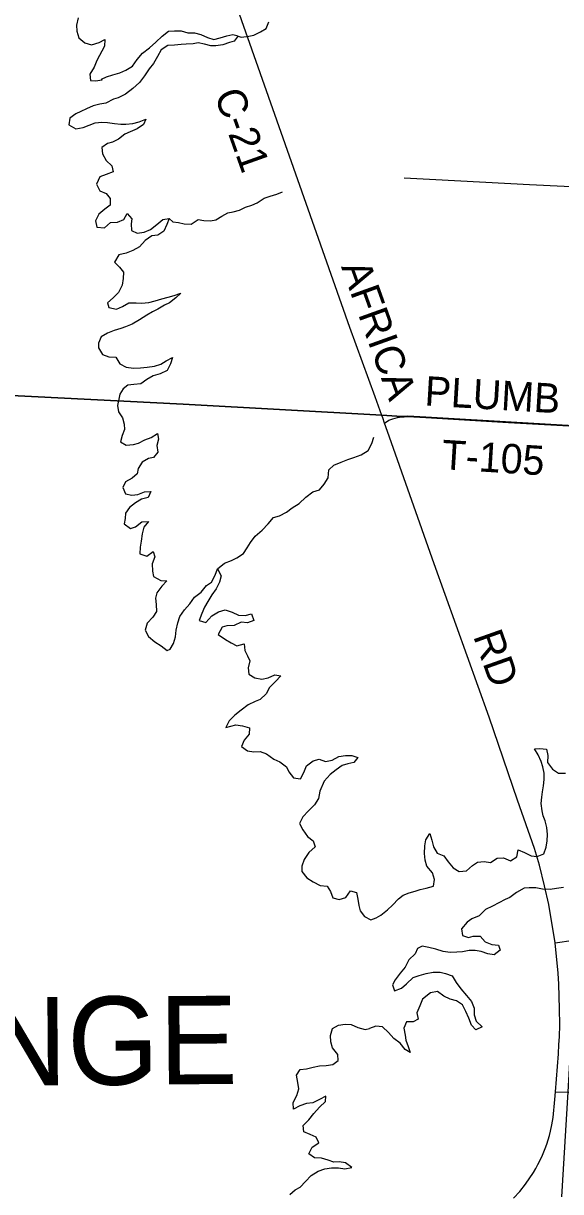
# Model space of a CAD drawing. Extents: x 114843 to 284848, y 317643 to 566895.
# Drawn here: x 216274 to 221757, y 469407 to 481317 of the extents above; entities that cross this region are included whole.
import ezdxf

# ---------------------------------------------------------------- set-up
doc = ezdxf.new("R2010")
doc.units = 0
for name, color, linetype in [('GM_X_County_Road', 7, 'Continuous'), ('GM_X_County_Road_Text', 7, 'Continuous'), ('GM_X_Major_Lake', 7, 'Continuous'), ('GM_X_Minor_River', 7, 'Continuous'), ('GM_X_Township', 7, 'Continuous'), ('GM_X_Township_Road', 7, 'Continuous'), ('GM_X_Township_Road_Text', 7, 'Continuous'), ('GM_X_Township_Text', 7, 'Continuous')]:
    doc.layers.add(name, color=color, linetype=linetype)

msp = doc.modelspace()

# ---------------------------------------------------------------- linework, layer by layer
at = {"layer": 'GM_X_County_Road'}
msp.add_line((219959, 477243), (219941, 477294), dxfattribs=at)
for points in [[(219941, 477294), (219932, 477320), (219865, 477510), (219607, 478218), (218206, 482196), (217983, 482805), (217104, 485038), (216547, 486436), (216507, 486545)], [(221700, 471945), (221636, 472334), (221593, 472526), (221541, 472735), (221490, 472907), (221316, 473397), (221027, 474243), (220466, 475807), (219990, 477155), (219959, 477243)], [(221700, 471945), (221887, 471970), (221919, 471976), (221961, 471985)], [(221704, 470426), (221735, 470811), (221740, 470907), (221744, 470984), (221748, 471107), (221747, 471270), (221738, 471523), (221731, 471636), (221700, 471945)], [(221275, 469341), (221340, 469410), (221400, 469484), (221480, 469601), (221504, 469642), (221526, 469683), (221565, 469762), (221600, 469846), (221615, 469890), (221642, 469978), (221653, 470023), (221667, 470090), (221680, 470162), (221698, 470347), (221704, 470426)]]:
    msp.add_lwpolyline(points, dxfattribs=at)
at = {"layer": 'GM_X_Major_Lake'}
for points in [[(216833, 481374), (216815, 481300), (216819, 481236), (216841, 481170), (216901, 481118), (216971, 481098), (217047, 481123), (217105, 481153), (217103, 481085), (217023, 480940), (216997, 480870), (216951, 480800), (216959, 480734), (217011, 480732), (217079, 480740)], [(217079, 480740), (217071, 480748), (217123, 480772), (217187, 480791), (217259, 480813), (217321, 480841), (217389, 480879), (217435, 480947), (217491, 481013), (217562, 481069), (217626, 481124), (217692, 481188), (217756, 481236), (217816, 481242), (217884, 481240), (217952, 481222), (218022, 481222), (218086, 481205), (218154, 481173), (218218, 481151), (218281, 481169), (218351, 481189), (218411, 481205), (218465, 481189), (218427, 481135), (218377, 481121), (218310, 481097), (218240, 481087), (218188, 481087), (218124, 481106), (218058, 481120), (218008, 481110), (217936, 481104), (217884, 481100), (217816, 481094), (217750, 481092), (217680, 481048), (217642, 480978), (217602, 480909), (217559, 480855), (217509, 480783), (217461, 480713), (217393, 480653), (217317, 480595), (217243, 480557), (217193, 480544), (217117, 480504), (217056, 480494), (216988, 480476), (216918, 480446), (216860, 480418), (216810, 480396), (216750, 480350), (216738, 480281), (216810, 480242), (216886, 480254), (217006, 480302), (217074, 480310), (217134, 480306), (217204, 480296), (217270, 480288), (217321, 480288), (217391, 480295), (217455, 480313), (217523, 480341), (217499, 480285), (217437, 480241), (217365, 480212), (217310, 480186), (217244, 480138), (217184, 480106), (217134, 480092), (217074, 480052), (217082, 479986), (217120, 479918), (217176, 479864), (217192, 479802), (217120, 479776), (217056, 479752), (217022, 479677), (217056, 479611), (217120, 479582), (217160, 479530), (217159, 479464), (217105, 479423), (217045, 479373), (217011, 479305), (217025, 479241), (217101, 479233), (217165, 479287), (217235, 479290), (217301, 479316), (217332, 479378), (217380, 479324), (217376, 479272), (217377, 479204), (217437, 479178), (217506, 479188), (217572, 479214), (217636, 479266), (217696, 479316)], [(217696, 479316), (217762, 479328), (217738, 479266), (217708, 479200), (217648, 479158), (217584, 479150), (217517, 479104), (217459, 479038), (217393, 479000), (217323, 478973), (217247, 478959), (217203, 478883), (217255, 478831), (217297, 478781), (217293, 478717), (217283, 478649), (217245, 478573), (217191, 478519), (217134, 478469), (217146, 478419), (217224, 478405), (217287, 478429), (217351, 478467), (217425, 478469), (217479, 478463), (217555, 478471), (217621, 478490), (217689, 478510), (217753, 478526), (217813, 478544), (217881, 478568), (217829, 478518), (217765, 478468), (217715, 478444), (217647, 478402), (217593, 478375), (217533, 478343), (217459, 478295), (217386, 478251), (217318, 478225), (217268, 478205), (217200, 478185), (217132, 478159), (217068, 478120), (217042, 478058), (217042, 478008), (217082, 477940), (217148, 477916), (217218, 477913), (217258, 477847), (217324, 477813), (217398, 477803), (217470, 477805), (217538, 477813), (217612, 477823), (217678, 477843), (217730, 477877), (217797, 477911), (217776, 477847), (217742, 477779), (217672, 477745), (217598, 477723), (217534, 477685), (217474, 477643), (217402, 477635), (217342, 477627), (217292, 477590), (217260, 477538), (217247, 477486), (217235, 477420), (217245, 477356), (217285, 477294), (217303, 477230), (217307, 477178), (217283, 477114), (217265, 477052), (217325, 477018), (217399, 477024), (217451, 477038), (217515, 477070), (217579, 477095), (217644, 477137), (217652, 477077), (217635, 477015), (217645, 476947), (217603, 476892), (217553, 476882), (217487, 476844), (217447, 476780), (217435, 476724), (217383, 476680), (217315, 476642), (217291, 476584), (217315, 476520), (217381, 476506), (217441, 476514), (217511, 476540), (217575, 476544), (217549, 476482), (217481, 476468), (217419, 476430)], [(217419, 476430), (217358, 476382), (217318, 476324), (217314, 476268), (217302, 476214), (217368, 476166), (217418, 476186), (217484, 476236), (217551, 476240), (217504, 476182), (217486, 476112), (217476, 476038), (217468, 475976), (217462, 475908), (217534, 475886), (217598, 475932), (217616, 475878), (217590, 475808), (217592, 475732), (217602, 475678), (217676, 475636), (217740, 475634), (217688, 475580), (217636, 475510), (217624, 475456), (217630, 475392), (217634, 475323), (217594, 475263), (217537, 475201), (217519, 475131), (217551, 475065), (217617, 475013), (217681, 474973), (217741, 474925)], [(217741, 474925), (217771, 474939), (217807, 474994), (217826, 475064), (217832, 475132), (217850, 475206), (217872, 475270), (217918, 475338), (217974, 475400), (218020, 475468), (218088, 475520), (218144, 475587), (218193, 475621), (218233, 475691), (218257, 475757), (218293, 475685), (218275, 475619), (218243, 475553), (218196, 475491), (218156, 475424), (218122, 475364), (218096, 475302), (218070, 475230), (218138, 475210), (218198, 475278), (218264, 475317), (218334, 475339), (218404, 475315), (218471, 475283), (218537, 475281), (218603, 475299), (218625, 475231), (218561, 475205), (218498, 475211), (218426, 475179), (218352, 475175), (218302, 475161), (218262, 475086), (218336, 475036), (218394, 475003), (218454, 474973), (218526, 474991), (218534, 474925), (218562, 474871), (218586, 474817), (218568, 474747), (218576, 474681), (218638, 474645), (218708, 474633), (218774, 474645), (218842, 474677), (218902, 474667), (218846, 474609), (218786, 474547), (218752, 474481), (218692, 474423), (218640, 474403), (218570, 474370), (218496, 474314), (218431, 474264), (218373, 474208), (218341, 474140), (218391, 474154), (218441, 474166), (218509, 474156), (218583, 474134), (218579, 474072), (218527, 474010), (218501, 473946), (218561, 473900), (218625, 473892), (218691, 473894), (218757, 473870), (218829, 473817), (218891, 473789), (218959, 473737), (218985, 473687), (219031, 473627), (219101, 473617), (219138, 473681), (219164, 473747), (219232, 473799), (219292, 473817), (219358, 473793), (219426, 473806), (219494, 473844), (219560, 473854), (219628, 473852), (219686, 473834), (219646, 473782), (219586, 473770), (219526, 473752), (219466, 473708), (219404, 473659), (219344, 473593), (219300, 473489), (219285, 473415), (219245, 473351), (219183, 473289), (219127, 473229), (219093, 473159)], [(219093, 473159), (219127, 473095), (219173, 473029), (219233, 472985), (219253, 472923), (219187, 472863), (219139, 472792), (219115, 472724), (219117, 472672), (219167, 472608), (219233, 472564), (219303, 472527), (219375, 472523), (219407, 472467), (219431, 472403), (219497, 472387), (219565, 472407), (219611, 472473), (219673, 472457), (219689, 472389), (219699, 472323), (219711, 472271), (219757, 472211), (219821, 472179), (219873, 472199), (219923, 472225), (219989, 472280), (220041, 472328), (220101, 472392), (220151, 472428), (220211, 472454), (220272, 472470), (220322, 472486), (220386, 472502), (220458, 472520), (220470, 472590), (220448, 472658), (220392, 472726), (220376, 472786), (220368, 472854), (220372, 472931), (220382, 472993), (220422, 473059), (220444, 472989), (220458, 472923), (220496, 472859), (220564, 472829), (220610, 472771), (220660, 472709), (220722, 472671), (220796, 472677), (220856, 472731), (220909, 472767), (220977, 472773), (221043, 472762), (221109, 472808), (221175, 472810), (221245, 472780), (221309, 472820), (221323, 472892), (221387, 472866), (221455, 472832), (221519, 472824), (221585, 472852), (221611, 472919), (221618, 472985), (221622, 473047), (221616, 473121), (221598, 473189), (221580, 473239), (221568, 473289), (221558, 473363), (221566, 473429), (221572, 473483), (221582, 473545), (221590, 473609), (221590, 473675), (221574, 473739), (221558, 473793), (221528, 473859), (221490, 473921), (221544, 473925), (221612, 473919), (221626, 473853), (221622, 473781), (221674, 473713), (221734, 473673), (221806, 473675)], [(221787, 472509), (221715, 472496), (221649, 472488), (221573, 472492), (221505, 472506), (221437, 472506), (221385, 472500), (221307, 472456)], [(221307, 472456), (221239, 472406), (221190, 472384), (221126, 472351), (221062, 472319), (220992, 472283), (220924, 472219), (220852, 472187), (220802, 472155), (220746, 472085), (220754, 472017), (220816, 471999), (220866, 472013), (220936, 472013), (220986, 471953), (221054, 471927), (221122, 471919), (221140, 471869), (221080, 471823), (221014, 471833), (220946, 471855), (220886, 471867), (220824, 471867), (220757, 471853), (220699, 471848), (220629, 471846), (220557, 471854), (220483, 471878), (220413, 471896), (220345, 471910), (220295, 471886), (220273, 471830), (220209, 471772), (220169, 471697), (220119, 471633), (220068, 471567), (220040, 471515), (220062, 471453), (220132, 471483), (220183, 471527), (220251, 471590), (220313, 471612), (220385, 471632), (220455, 471646), (220529, 471646), (220581, 471632), (220649, 471606), (220691, 471540), (220739, 471474), (220797, 471408), (220847, 471346), (220873, 471276), (220873, 471210), (220895, 471144), (220957, 471088), (220891, 471056), (220847, 471106), (220819, 471176), (220789, 471244), (220757, 471310), (220693, 471352), (220629, 471368), (220565, 471400), (220501, 471448), (220429, 471434), (220349, 471370), (220320, 471303), (220290, 471229), (220302, 471165), (220252, 471137), (220184, 471139), (220158, 471073), (220172, 471003), (220176, 470951), (220200, 470887), (220222, 470827), (220170, 470857), (220120, 470921), (220056, 470969), (220002, 471031), (219940, 471087), (219870, 471095), (219806, 471070)], [(218993, 469378), (219047, 469426), (219099, 469452), (219153, 469512), (219213, 469571), (219284, 469617), (219352, 469641), (219418, 469651), (219490, 469649), (219556, 469641), (219626, 469655), (219560, 469701), (219496, 469711), (219444, 469709), (219384, 469729), (219316, 469747), (219246, 469753), (219186, 469791), (219222, 469861), (219288, 469905), (219264, 469961), (219200, 469991), (219136, 470017), (219128, 470081), (219186, 470139), (219238, 470205), (219296, 470267), (219358, 470327), (219362, 470379), (219296, 470345), (219230, 470313), (219164, 470307), (219096, 470283), (219032, 470249), (219028, 470317), (219066, 470389), (219086, 470455), (219074, 470519), (219062, 470593), (219098, 470651), (219164, 470659), (219231, 470675), (219297, 470691), (219365, 470694), (219433, 470702), (219487, 470744), (219483, 470806), (219429, 470872), (219411, 470936), (219407, 471000), (219429, 471072), (219489, 471106), (219557, 471116), (219619, 471112), (219689, 471080), (219762, 471060), (219806, 471070)]]:
    msp.add_lwpolyline(points, dxfattribs=at)
at = {"layer": 'GM_X_Minor_River'}
for points in [[(218463, 481187), (218502, 481177), (218575, 481186), (218627, 481198), (218695, 481231), (218753, 481265), (218778, 481331)], [(217762, 479328), (217801, 479294), (217858, 479286), (217914, 479272), (217988, 479271), (218059, 479318), (218115, 479308), (218185, 479303), (218237, 479313), (218299, 479350), (218362, 479384), (218416, 479397), (218480, 479413), (218540, 479442), (218606, 479464), (218661, 479489), (218731, 479534), (218793, 479556), (218862, 479575), (218918, 479599)], [(218257, 475757), (218326, 475813), (218400, 475842), (218453, 475869), (218521, 475913), (218558, 475972), (218592, 476026), (218639, 476088), (218711, 476151), (218772, 476214), (218826, 476280), (218887, 476295), (218959, 476335), (219017, 476378), (219090, 476424), (219158, 476487), (219229, 476540), (219297, 476562), (219344, 476619), (219384, 476685), (219391, 476765), (219443, 476812), (219518, 476844), (219584, 476871), (219648, 476892), (219720, 476918), (219793, 476961), (219832, 477033), (219852, 477097)]]:
    msp.add_lwpolyline(points, dxfattribs=at)
at = {"layer": 'GM_X_Township'}
for points in [[(222512, 482017), (222406, 480201), (222373, 479632), (222240, 477193), (220381, 477301), (220197, 477312), (220135, 477309), (219931, 477323), (217905, 477436), (214807, 477591), (209853, 477908), (208831, 477973), (203720, 478253), (203689, 478247), (202236, 478327), (197537, 478566), (196741, 478621), (196408, 478639), (196315, 478645), (196185, 478652), (195627, 478683), (195791, 481388)], [(203720, 478253), (208831, 477973), (209853, 477908), (214807, 477591), (217905, 477436), (219931, 477323), (220135, 477309), (220197, 477312), (220381, 477301), (222240, 477193), (221918, 471979), (221829, 470424), (221767, 469354)]]:
    msp.add_lwpolyline(points, dxfattribs=at)
at = {"layer": 'GM_X_Township_Road'}
for p, q in [((220161, 479742), (220484, 479725)), ((221226, 477249), (222241, 477190))]:
    msp.add_line(p, q, dxfattribs=at)
for points in [[(220484, 479725), (221438, 479676), (222077, 479643), (222374, 479629)], [(219959, 477243), (220004, 477271), (220046, 477286), (220091, 477299), (220136, 477306), (220159, 477307)], [(220159, 477307), (220198, 477309), (220382, 477298), (221226, 477249)], [(221704, 470426), (221830, 470421), (221861, 470420)]]:
    msp.add_lwpolyline(points, dxfattribs=at)

# ---------------------------------------------------------------- texts
at = {"layer": 'GM_X_County_Road_Text'}
for s, rotation, p in [('C-21', 289.6081, (218220, 480593)), ('AFRICA', 289.7319, (219515, 478836)), ('RD', 289.4732, (220862, 475071))]:
    msp.add_text(s, height=300, rotation=rotation, dxfattribs=at).set_placement(p)
at = {"layer": 'GM_X_Township_Road_Text'}
for s, rotation, p in [('PLUMB', 356.6395, (220364, 477422)), ('T-105', 356.4914, (220537, 476773))]:
    msp.add_text(s, height=300, rotation=rotation, dxfattribs=at).set_placement(p)
at = {"layer": 'GM_X_Township_Text'}
msp.add_text('ORANGE', height=900, rotation=0.4144, dxfattribs=at).set_placement((213248, 470468))

doc.saveas('drawing.dxf')
